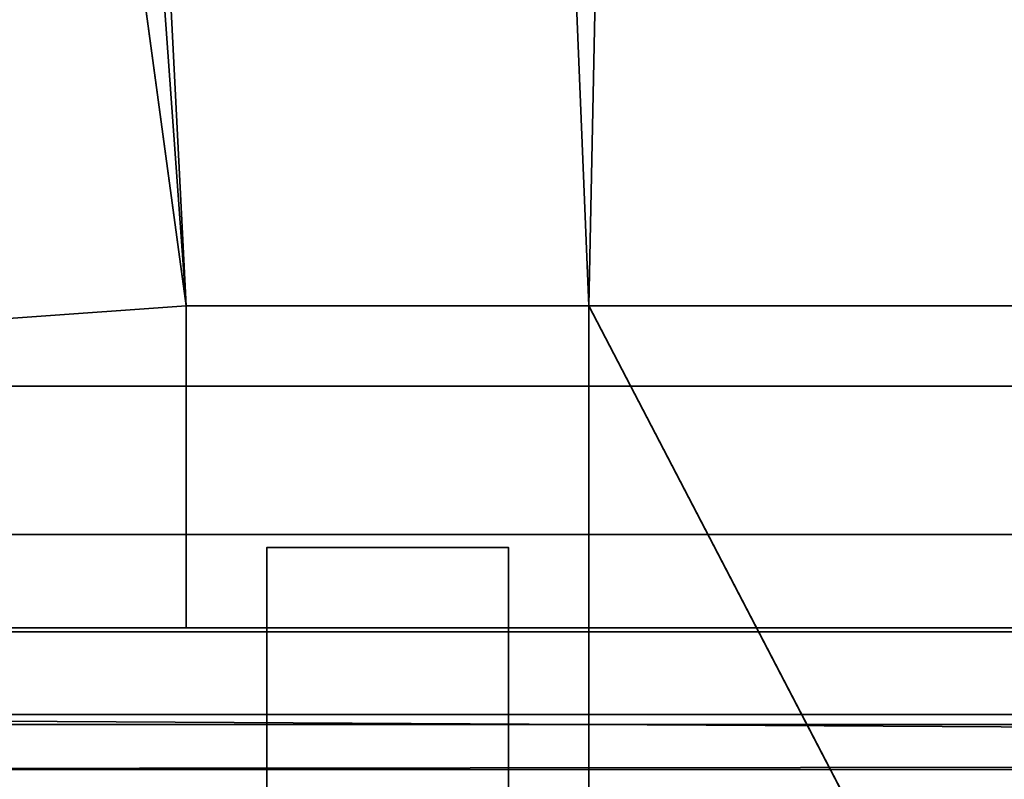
# Model space of a CAD drawing. Header units: millimetres. Extents: x -603 to 3703, y -115 to 249.
# Tile 389 of 656: x 1033.47 to 1039.58, y 16.56 to 21.28. Entities that reach past the tile are written whole.
import ezdxf

# ---------------------------------------------------------------- set-up
doc = ezdxf.new("R2010")
doc.units = ezdxf.units.MM
doc.layers.add('152', color=7, linetype='Continuous', true_color=0xffffff)

# ---------------------------------------------------------------- blocks, each defined once
blk = doc.blocks.new('UG_SURFACE_002')
at = {"layer": '152', "color": 252, "linetype": 'Continuous', "lineweight": 35}
for points in [[(2165, -13.3, 2212.25), (2165, 230.4, 2212.25), (835, 230.4, 2212.25), (835, -13.3, 2212.25)], [(985, -13.3, 2062.2499), (985, 230.4, 2062.2499), (2015.0001, 230.4, 2062.2499), (2015.0001, -13.3, 2062.2499)]]:
    blk.add_3dface(points, dxfattribs=at)
blk = doc.blocks.new('UG_SURFACE_105')
at = {"layer": '152', "color": 41, "linetype": 'Continuous', "lineweight": 35}
for points in [[(1027.5, 71, -5.75), (1019.3501, 229.15, -5.75), (1034.5, 19.5, -5.75)], [(1025, 203.3, -5.75), (1034.5, 19.5, -5.75), (1019.3501, 229.15, -5.75)], [(1029.5, 203.3, -5.75), (1029.5, 229.15, -5.75), (1041.35, 229.15, -5.75), (1041.35, 11.15, -5.75)], [(1041.35, 11.15, 2003.9001), (1041.35, 229.15, 2003.9001), (1029.5, 229.15, 2015.7499), (1029.5, 203.3, 2015.7499)], [(1036.9999, 19.5, -5.75), (1034.5, 19.5, -5.75), (1025, 203.3, -5.75), (1029.5, 203.3, -5.75)], [(1034.5, 19.5, 2010.7501), (1036.9999, 19.5, 2008.25), (1029.5, 203.3, 2015.7499), (1027.5, 71, 2017.75)], [(1036.9999, 19.5, -5.75), (1029.5, 203.3, -5.75), (1041.35, 11.15, -5.75)], [(1041.35, 11.15, 2003.9001), (1029.5, 203.3, 2015.7499), (1036.9999, 19.5, 2008.25)], [(1027.5, 19, -5.75), (1027.5, 71, -5.75), (1034.5, 19.5, -5.75)], [(1034.5, 19.5, 2010.7501), (1027.5, 71, 2017.75), (1027.5, 19, 2017.75)], [(1034.5, 19.5, -5.75), (1034.5, 17.5, -5.75), (1029, 17.5, -5.75), (1027.5, 19, -5.75)], [(1027.5, 19, 2017.75), (1029, 17.5, 2016.2499), (1034.5, 17.5, 2010.7501), (1034.5, 19.5, 2010.7501)], [(1034.5, 19.5, 2010.7501), (1034.5, 17.5, 2010.7501), (1034.5, 17.5, -5.75), (1034.5, 19.5, -5.75)], [(1034.5, 19.5, 2010.7501), (1034.5, 19.5, -5.75), (1036.9999, 19.5, -5.75), (1036.9999, 19.5, 2008.25)], [(1041.35, 11.15, -5.75), (1036.9999, 11.15, -5.75), (1036.9999, 19.5, -5.75)], [(1036.9999, 19.5, 2008.25), (1036.9999, 11.15, 2008.25), (1041.35, 11.15, 2003.9001)], [(1036.9999, 19.5, 2008.25), (1036.9999, 19.5, -5.75), (1036.9999, 11.15, -5.75), (1036.9999, 11.15, 2008.25)], [(1029, 17.5, 2016.2499), (1029, 17.5, -5.75), (1034.5, 17.5, -5.75), (1034.5, 17.5, 2010.7501)]]:
    blk.add_3dface(points, dxfattribs=at)
blk = doc.blocks.new('UG_SURFACE_112')
at = {"layer": '152', "color": 41, "linetype": 'Continuous', "lineweight": 35}
for points in [[(1029.5, 203.3, 2015.7499), (1029.5, 229.15, 2015.7499), (1041.35, 229.15, 2003.9001), (1036.9999, 19.5, 2008.25)], [(1041.35, 229.15, 2003.9001), (1041.35, 11.15, 2003.9001), (1036.9999, 11.15, 2008.25), (1036.9999, 19.5, 2008.25)], [(1027.5, 71, 2017.75), (1029.5, 203.3, 2015.7499), (1036.9999, 19.5, 2008.25), (1034.5, 19.5, 2010.7501)], [(1972.5, 19, 2017.75), (1972.5, 71, 2017.75), (1027.5, 71, 2017.75), (1027.5, 19, 2017.75)], [(1027.5, 19, 2017.75), (1027.5, 71, 2017.75), (1034.5, 19.5, 2010.7501)], [(1034.5, 19.5, 2010.7501), (1034.5, 17.5, 2010.7501), (1029, 17.5, 2016.2499), (1027.5, 19, 2017.75)], [(1963.0001, 19.5, 2008.25), (1965.5, 19.5, 2010.7501), (1034.5, 19.5, 2010.7501), (1036.9999, 19.5, 2008.25)], [(1965.5, 19.5, 2010.7501), (1965.5, 17.5, 2010.7501), (1034.5, 17.5, 2010.7501), (1034.5, 19.5, 2010.7501)], [(1963.0001, 19.5, 2008.25), (1036.9999, 19.5, 2008.25), (1036.9999, 11.15, 2008.25), (1963.0001, 11.15, 2008.25)], [(1971, 17.5, 2016.2499), (1972.5, 19, 2017.75), (1027.5, 19, 2017.75), (1029, 17.5, 2016.2499)], [(1965.5, 17.5, 2010.7501), (1971, 17.5, 2016.2499), (1029, 17.5, 2016.2499), (1034.5, 17.5, 2010.7501)]]:
    blk.add_3dface(points, dxfattribs=at)
blk = doc.blocks.new('UG_SURFACE_127')
at = {"layer": '152', "color": 252, "linetype": 'Continuous', "lineweight": 35}
for points in [[(1036.5, 18, 62.55), (1036.5, 13, 62.55), (1035, 13, 62.55), (1035, 18, 62.55)], [(1036.5, 18, 62.55), (1035, 18, 62.55), (1035, 18, 73.95), (1036.5, 18, 73.95)], [(1036.5, 13, 73.95), (1036.5, 18, 73.95), (1035, 18, 73.95), (1035, 13, 73.95)], [(1035, 13, 1933.9499), (1036.5, 13, 1933.9499), (1036.5, 18, 1933.9499), (1035, 18, 1933.9499)], [(1035, 18, 1922.55), (1035, 18, 1933.9499), (1036.5, 18, 1933.9499), (1036.5, 18, 1922.55)], [(1036.5, 13, 1922.55), (1035, 13, 1922.55), (1035, 18, 1922.55), (1036.5, 18, 1922.55)], [(1035, 13, 1623.95), (1036.5, 13, 1623.95), (1036.5, 18, 1623.95), (1035, 18, 1623.95)], [(1035, 18, 1612.55), (1035, 18, 1623.95), (1036.5, 18, 1623.95), (1036.5, 18, 1612.55)], [(1036.5, 18, 1612.55), (1036.5, 13, 1612.55), (1035, 13, 1612.55), (1035, 18, 1612.55)], [(1036.5, 13, 1313.9499), (1036.5, 18, 1313.9499), (1035, 18, 1313.9499), (1035, 13, 1313.9499)], [(1035, 18, 1313.9499), (1036.5, 18, 1313.9499), (1036.5, 18, 1302.55), (1035, 18, 1302.55)], [(1036.5, 18, 1302.55), (1036.5, 13, 1302.55), (1035, 13, 1302.55), (1035, 18, 1302.55)], [(1035, 13, 1003.95), (1036.5, 13, 1003.95), (1036.5, 18, 1003.95), (1035, 18, 1003.95)], [(1035, 18, 992.55), (1035, 18, 1003.95), (1036.5, 18, 1003.95), (1036.5, 18, 992.55)], [(1036.5, 18, 992.55), (1036.5, 13, 992.55), (1035, 13, 992.55), (1035, 18, 992.55)], [(1036.5, 13, 693.95), (1036.5, 18, 693.95), (1035, 18, 693.95), (1035, 13, 693.95)], [(1036.5, 18, 682.55), (1035, 18, 682.55), (1035, 18, 693.95), (1036.5, 18, 693.95)], [(1036.5, 18, 682.55), (1036.5, 13, 682.55), (1035, 13, 682.55), (1035, 18, 682.55)], [(1036.5, 18, 372.55), (1036.5, 13, 372.55), (1035, 13, 372.55), (1035, 18, 372.55)], [(1035, 13, 73.95), (1035, 18, 62.55), (1035, 13, 62.55)], [(1035, 13, 73.95), (1035, 18, 73.95), (1035, 18, 62.55)], [(1035, 13, 383.95), (1035, 18, 372.55), (1035, 13, 372.55)], [(1035, 13, 383.95), (1035, 18, 383.95), (1035, 18, 372.55)], [(1035, 13, 1003.95), (1035, 18, 1003.95), (1035, 18, 992.55), (1035, 13, 992.55)], [(1035, 13, 1313.9499), (1035, 18, 1313.9499), (1035, 18, 1302.55), (1035, 13, 1302.55)], [(1035, 13, 693.95), (1035, 18, 682.55), (1035, 13, 682.55)], [(1035, 13, 693.95), (1035, 18, 693.95), (1035, 18, 682.55)], [(1035, 13, 1623.95), (1035, 18, 1623.95), (1035, 18, 1612.55), (1035, 13, 1612.55)], [(1035, 13, 1933.9499), (1035, 18, 1933.9499), (1035, 18, 1922.55), (1035, 13, 1922.55)], [(1035, 18, 372.55), (1035, 18, 383.95), (1036.5, 18, 383.95), (1036.5, 18, 372.55)], [(1035, 13, 383.95), (1036.5, 13, 383.95), (1036.5, 18, 383.95), (1035, 18, 383.95)], [(1036.5, 13, 1922.55), (1036.5, 18, 1933.9499), (1036.5, 13, 1933.9499)], [(1036.5, 13, 1922.55), (1036.5, 18, 1922.55), (1036.5, 18, 1933.9499)], [(1036.5, 13, 1612.55), (1036.5, 18, 1612.55), (1036.5, 18, 1623.95), (1036.5, 13, 1623.95)], [(1036.5, 13, 1302.55), (1036.5, 18, 1302.55), (1036.5, 18, 1313.9499), (1036.5, 13, 1313.9499)], [(1036.5, 13, 992.55), (1036.5, 18, 992.55), (1036.5, 18, 1003.95), (1036.5, 13, 1003.95)], [(1036.5, 13, 682.55), (1036.5, 18, 682.55), (1036.5, 18, 693.95), (1036.5, 13, 693.95)], [(1036.5, 13, 372.55), (1036.5, 18, 372.55), (1036.5, 18, 383.95), (1036.5, 13, 383.95)], [(1036.5, 13, 62.55), (1036.5, 18, 62.55), (1036.5, 18, 73.95), (1036.5, 13, 73.95)]]:
    blk.add_3dface(points, dxfattribs=at)
blk = doc.blocks.new('UG_SURFACE_128')
at = {"layer": '152', "color": 252, "linetype": 'Continuous', "lineweight": 35}
for points in [[(1026, 69.5, 2020.2501), (1026, 18.08, 2020.2501), (1077.3, 18.08, 2020.2501), (1077.3, 22.8012, 2020.2501)], [(1077.3, 22.8012, 2018.75), (1077.3, 18.08, 2018.75), (1026, 18.08, 2018.75), (1026, 69.5, 2018.75)], [(1077.3, 18.08, 2020.2501), (1026, 18.08, 2020.2501), (1026, 16.9013, 2020.0155), (1077.3, 16.9013, 2020.0155)], [(1077.3, 17.4754, 2018.6298), (1026, 17.4754, 2018.6298), (1026, 18.08, 2018.75), (1077.3, 18.08, 2018.75)], [(1077.3, 16.9628, 2018.2872), (1026, 16.9628, 2018.2872), (1026, 17.4754, 2018.6298), (1077.3, 17.4754, 2018.6298)], [(1026, 16.9628, 2018.2872), (1077.3, 16.9628, 2018.2872), (1077.3, 16.6732, 2017.8893)], [(1077.3, 16.6732, 2017.8893), (1026, 16.6203, 2017.7746), (1026, 16.9628, 2018.2872)], [(1077.3, 16.9013, 2020.0155), (1026, 16.9013, 2020.0155), (1026, 15.9021, 2019.3479), (1077.3, 15.9021, 2019.3479)], [(1077.3, 16.6732, 2017.8893), (1079.8, 16.6732, 2017.8893), (1079.8, 16.6203, 2017.7746), (1026, 16.6203, 2017.7746)], [(1079.8, 16.5, 2017.17), (1026, 16.5, 2017.17), (1026, 16.6203, 2017.7746), (1079.8, 16.6203, 2017.7746)]]:
    blk.add_3dface(points, dxfattribs=at)
blk = doc.blocks.new('UG_SURFACE_152')
at = {"layer": '152', "color": 252, "linetype": 'Continuous', "lineweight": 35}
for points in [[(1023.5, -30.22, 2021.75), (1976.5, -30.22, 2021.75), (1976.5, 62.62, 2021.75), (1023.5, 62.62, 2021.75)], [(1025, -30.22, 2020.2501), (1025, 62.62, 2020.2501), (1975, 62.62, 2020.2501), (1975, -30.22, 2020.2501)]]:
    blk.add_3dface(points, dxfattribs=at)

msp = doc.modelspace()

# ---------------------------------------------------------------- linework, layer by layer
at = {"layer": '152', "color": 252, "linetype": 'Continuous', "lineweight": -3, "true_color": 0x939598}
for p, q in [((1037, 19.5, -5.75), (1034.5, 19.5, -5.75)), ((1034.5, 17.5, 2010.75), (1034.5, 19.5, 2010.75)), ((1034.5, 19.5, 2010.75), (1965.5, 19.5, 2010.75)), ((1034.5, 19.5, -5.75), (1034.5, 19.5, 2010.75)), ((1034.5, 19.5, 2010.75), (1037, 19.5, 2008.25)), ((1034.5, 17.5, 2010.75), (1034.5, 19.5, 2010.75)), ((1034.5, 19.5, -5.75), (1034.5, 17.5, -5.75)), ((1037, 19.5, 2008.25), (1034.5, 19.5, 2010.75)), ((1037, 19.5, -5.75), (1037, 19.5, 2008.25)), ((1037, 11.15, -5.75), (1037, 19.5, -5.75)), ((1037, 19.5, 2008.25), (1037, 11.15, 2008.25)), ((1037, 19.5, 2008.25), (1963, 19.5, 2008.25)), ((1037, 19.5, 2008.25), (1037, 11.15, 2008.25)), ((1027.5, 19, 2017.75), (1972.5, 19, 2017.75)), ((1077.3, 18.08, 2020.25), (1026, 18.08, 2020.25)), ((1077.3, 18.08, 2018.75), (1026, 18.08, 2018.75)), ((1035, 13, 383.95), (1035, 18, 383.95)), ((1035, 18, 1003.95), (1035, 18, 992.55)), ((1036.5, 18, 1933.95), (1035, 18, 1933.95)), ((1035, 13, 693.95), (1035, 18, 693.95)), ((1036.5, 18, 682.55), (1035, 18, 682.55)), ((1035, 18, 992.55), (1035, 13, 992.55)), ((1035, 18, 1313.95), (1035, 18, 1302.55)), ((1036.5, 18, 383.95), (1035, 18, 383.95)), ((1035, 18, 1933.95), (1035, 18, 1922.55)), ((1035, 13, 73.95), (1035, 18, 73.95)), ((1035, 18, 693.95), (1035, 18, 682.55)), ((1036.5, 18, 1612.55), (1035, 18, 1612.55)), ((1036.5, 18, 1922.55), (1035, 18, 1922.55)), ((1035, 18, 372.55), (1035, 13, 372.55)), ((1036.5, 18, 1313.95), (1035, 18, 1313.95)), ((1036.5, 18, 62.55), (1035, 18, 62.55)), ((1036.5, 18, 992.55), (1035, 18, 992.55)), ((1035, 13, 1922.55), (1035, 18, 1922.55)), ((1035, 18, 1302.55), (1035, 13, 1302.55)), ((1035, 18, 1933.95), (1035, 13, 1933.95)), ((1036.5, 18, 693.95), (1035, 18, 693.95)), ((1035, 13, 1623.95), (1035, 18, 1623.95)), ((1036.5, 18, 372.55), (1035, 18, 372.55)), ((1035, 18, 383.95), (1035, 18, 372.55)), ((1035, 18, 682.55), (1035, 13, 682.55)), ((1036.5, 18, 1623.95), (1035, 18, 1623.95)), ((1035, 18, 73.95), (1035, 18, 62.55)), ((1036.5, 18, 73.95), (1035, 18, 73.95)), ((1035, 13, 1003.95), (1035, 18, 1003.95)), ((1035, 13, 1313.95), (1035, 18, 1313.95)), ((1036.5, 18, 1302.55), (1035, 18, 1302.55)), ((1035, 18, 1623.95), (1035, 18, 1612.55)), ((1035, 18, 1612.55), (1035, 13, 1612.55)), ((1035, 18, 62.55), (1035, 13, 62.55)), ((1036.5, 18, 1003.95), (1035, 18, 1003.95)), ((1036.5, 13, 1313.95), (1036.5, 18, 1313.95)), ((1036.5, 18, 383.95), (1036.5, 18, 372.55)), ((1036.5, 18, 1612.55), (1036.5, 13, 1612.55)), ((1036.5, 18, 1933.95), (1036.5, 18, 1922.55)), ((1036.5, 13, 1933.95), (1036.5, 18, 1933.95)), ((1036.5, 13, 693.95), (1036.5, 18, 693.95)), ((1036.5, 13, 1623.95), (1036.5, 18, 1623.95)), ((1036.5, 18, 62.55), (1036.5, 13, 62.55)), ((1036.5, 18, 992.55), (1036.5, 13, 992.55)), ((1036.5, 13, 73.95), (1036.5, 18, 73.95)), ((1036.5, 13, 1003.95), (1036.5, 18, 1003.95)), ((1036.5, 18, 693.95), (1036.5, 18, 682.55)), ((1036.5, 18, 372.55), (1036.5, 13, 372.55)), ((1036.5, 18, 73.95), (1036.5, 18, 62.55)), ((1036.5, 13, 383.95), (1036.5, 18, 383.95)), ((1036.5, 18, 1922.55), (1036.5, 13, 1922.55)), ((1036.5, 18, 1302.55), (1036.5, 13, 1302.55)), ((1036.5, 18, 1003.95), (1036.5, 18, 992.55)), ((1036.5, 18, 682.55), (1036.5, 13, 682.55)), ((1036.5, 18, 1313.95), (1036.5, 18, 1302.55)), ((1036.5, 18, 1623.95), (1036.5, 18, 1612.55)), ((1034.5, 17.5, 2010.75), (1029, 17.5, 2016.25)), ((1029, 17.5, 2016.25), (1034.5, 17.5, 2010.75)), ((1029, 17.5, 2016.25), (1971, 17.5, 2016.25)), ((1034.5, 17.5, -5.75), (1029, 17.5, -5.75)), ((1034.5, 17.5, -5.75), (1034.5, 17.5, 2010.75)), ((1034.5, 17.5, 2010.75), (1965.5, 17.5, 2010.75))]:
    msp.add_line(p, q, dxfattribs=at)

# ---------------------------------------------------------------- block references
for name in ['UG_SURFACE_002', 'UG_SURFACE_105', 'UG_SURFACE_112', 'UG_SURFACE_152', 'UG_SURFACE_127', 'UG_SURFACE_128']:
    msp.add_blockref(name, (0, 0), dxfattribs=at)

doc.saveas('drawing.dxf')
